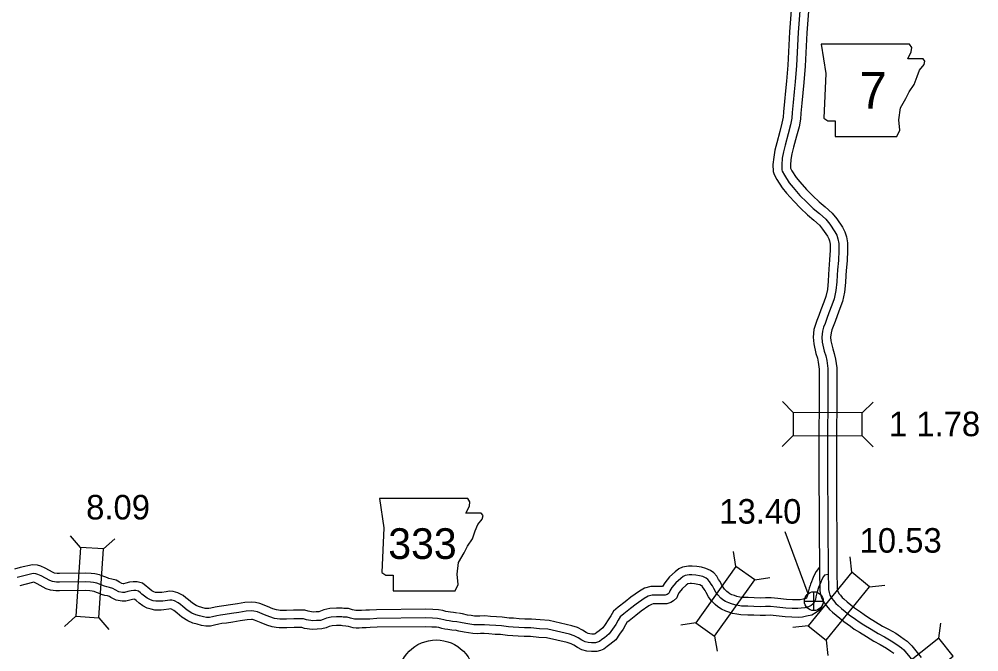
# Model space of a CAD drawing. Extents: x 31699 to 244310, y -8841 to 11474.
# Drawn here: x 95628 to 96730, y 5649 to 6375 of the extents above; entities that cross this region are included whole.
import ezdxf

# ---------------------------------------------------------------- set-up
doc = ezdxf.new("R2010")
doc.units = 0
for name, color, linetype in [('B_Logo', 7, 'Continuous'), ('G-ANNO-TEXT', 7, 'Continuous'), ('Level 21', 7, 'Continuous'), ('Level 55', 7, 'Continuous'), ('R_Border Notes', 7, 'Continuous'), ('R_XS_EARTHWORK_STAGE1', 7, 'Continuous'), ('R_XS_EARTHWORK_STAGE2', 7, 'Continuous'), ('S_WALL', 7, 'Continuous'), ('S_WALL_ANNOT', 7, 'Continuous')]:
    doc.layers.add(name, color=color, linetype=linetype)

msp = doc.modelspace()

# ---------------------------------------------------------------- linework, layer by layer
at = {"layer": 'B_Logo'}
for points in [[(96526.2, 6410.1), (96522.4, 6359.8), (96520.2, 6321.7), (96519, 6303.1), (96517.8, 6291.7), (96516.4, 6279.5), (96515.4, 6267.8), (96514.9, 6261.4), (96513.5, 6253.7), (96510.9, 6243.4), (96507.4, 6230.6), (96505.4, 6222.7), (96504.1, 6215.4), (96503.4, 6208), (96503.6, 6202.2), (96504, 6200.7), (96506.6, 6196), (96511.9, 6187.3), (96516.5, 6181.9), (96524.4, 6172.9), (96532.1, 6165.2), (96539.6, 6157.9), (96546.9, 6152), (96554, 6145.7), (96558.5, 6139.9), (96564.5, 6131.2), (96566.6, 6127.1), (96568, 6123.1), (96568.9, 6117.7), (96568.9, 6109.8), (96568.4, 6098.3), (96567.5, 6087.4), (96567.1, 6081.5), (96566.7, 6073.8), (96565.7, 6063.6), (96563.7, 6054.1), (96560.9, 6046.8), (96557.6, 6038.2), (96555.2, 6031.7), (96553.1, 6026), (96551.5, 6021.7), (96550.2, 6017.2), (96549.4, 6010.4), (96550, 6004.4), (96552.2, 5994.1), (96553.9, 5988.9), (96555.2, 5983.4), (96556.5, 5974.4), (96556.1, 5858.8), (96556.8, 5737.9), (96557, 5724.4), (96557.2, 5720.7), (96557.8, 5717.4), (96558.7, 5714.5), (96561.1, 5710.6), (96562.7, 5708.3), (96565.5, 5704.8), (96568.2, 5702.4), (96572.1, 5699.2), (96576.4, 5695.6), (96580.8, 5692), (96588, 5687), (96592.3, 5683.8), (96597.8, 5680.4), (96606, 5675.4), (96614.2, 5670.3), (96621.2, 5666.6), (96629, 5662), (96634.3, 5658.7), (96638.1, 5656), (96640.9, 5653.8), (96643.5, 5651.5), (96645.2, 5649.7), (96655.8, 5636.7)], [(96130.6, 5683.9), (96125.8, 5684.3), (96121.8, 5684.8), (96118.8, 5685.3), (96115.6, 5686), (96112.3, 5686.9), (96108.4, 5687.5), (96102.5, 5687.8), (96094.3, 5688.2), (96038.8, 5687.5), (96030.8, 5687), (96026.5, 5687), (96021.4, 5686.9), (96018.4, 5686.7), (96015.3, 5686.7), (96013.2, 5686.9), (96008.6, 5688), (96004.8, 5689), (96000.1, 5689.2), (95998.6, 5689.4), (95992.5, 5689.6), (95986.2, 5689.2), (95981.1, 5688), (95977.3, 5686.5), (95974, 5685.5), (95969.6, 5685.2), (95965.2, 5685), (95957.9, 5686.1), (95954.5, 5687.1), (95948.3, 5687.3), (95943.4, 5687.1), (95935.3, 5686.9), (95932.3, 5686.8), (95927.3, 5686.9), (95924.6, 5687.1), (95921.2, 5687.7), (95916.1, 5689.4), (95909.7, 5692), (95901.7, 5695.3), (95897.7, 5696.2), (95895.2, 5696.5), (95888.7, 5696), (95880.5, 5694.6), (95872.1, 5693.3), (95864.8, 5692.3), (95859.5, 5691.6), (95855.3, 5690.8), (95850.3, 5689.6), (95846.9, 5688.9), (95843.2, 5688.9), (95839.7, 5689.4), (95835.2, 5690.7), (95831.1, 5691.7), (95826.6, 5693.7), (95821.1, 5697.3), (95816.2, 5701.3), (95813.6, 5703.6), (95811, 5705.4), (95806.7, 5707.8), (95803.5, 5708.6), (95801.4, 5708.8), (95798.6, 5708.3), (95793.2, 5707.6), (95790.5, 5707.3), (95788, 5707.3), (95785.2, 5707.3), (95782.3, 5707.9), (95779.1, 5708.9), (95775.4, 5710.8), (95772, 5713.2), (95769.2, 5715.6), (95767.6, 5717.1), (95765.3, 5719), (95762.3, 5719.7), (95759.9, 5719.7), (95756.7, 5719.3), (95753.2, 5718.5), (95749.4, 5717.6), (95747, 5717.4), (95742.9, 5718.2), (95738.5, 5720.6), (95735.7, 5722.1), (95732.1, 5723.2), (95728.9, 5723.9), (95726.2, 5724.7), (95723.1, 5726), (95720.7, 5726.9), (95717.6, 5728.2), (95713.7, 5729), (95710.1, 5729.3), (95704.3, 5729.7), (95674.7, 5729.2), (95671.1, 5729.2), (95666.6, 5730), (95663.5, 5731), (95653.5, 5736.4), (95649.7, 5738.2), (95647.3, 5739), (95644.5, 5739.2), (95632.1, 5736.3), (95626.1, 5734.5)], [(96556.8, 5737.9), (96552.4, 5737.2), (96551.3, 5735.8), (96549.3, 5732.5), (96548.3, 5729.4), (96546.9, 5726), (96545.8, 5723.3), (96545.3, 5721.9), (96544.4, 5719.4), (96543.7, 5716.9), (96542.7, 5712.3), (96542.1, 5709.5), (96540.6, 5706.3), (96539.2, 5704.2), (96537.4, 5702.7), (96534.1, 5700.9), (96530, 5699.9), (96525.9, 5699.3), (96522, 5698.9), (96515.4, 5699), (96508.3, 5699.3), (96498, 5700.5), (96490.7, 5701.3), (96484.8, 5701.2), (96478.8, 5701.1), (96471.6, 5701.4), (96464.6, 5701.6), (96457.4, 5701.7), (96453.6, 5702.4), (96449.5, 5703.1), (96445.9, 5704.4), (96442.8, 5705.5), (96439.1, 5707), (96436, 5709.2), (96433.6, 5711), (96430.2, 5714.7), (96427.8, 5717.9), (96425.5, 5722), (96424.1, 5725), (96422.6, 5727), (96420.7, 5730.1), (96418.8, 5732.3), (96416.6, 5733.9), (96412.9, 5735.6), (96409.2, 5736.5), (96404.8, 5737.2), (96400.3, 5737.8), (96397.4, 5737.7), (96392.8, 5736.8), (96390.5, 5735.8), (96387.6, 5733.5), (96381.8, 5728.5), (96377.4, 5723), (96375.2, 5719.2), (96374.4, 5717.1), (96373.2, 5716), (96371.8, 5715.2), (96369.8, 5714.5), (96365.2, 5714.3), (96359.7, 5714.4), (96354.6, 5714.3), (96350, 5713.1), (96345.6, 5710.5), (96336.3, 5704.2), (96329.9, 5698.9), (96322.2, 5692.8), (96318.2, 5689.6), (96315.7, 5685.6), (96312.9, 5680.7), (96309.1, 5675.2), (96305.5, 5670), (96300.1, 5665.6), (96297.1, 5663.4), (96294.3, 5661.3), (96292.1, 5660.5), (96289.7, 5659.8), (96285.3, 5659.6), (96281.5, 5660), (96277.8, 5661), (96274.2, 5662.9), (96269.9, 5665.6), (96265.4, 5667.8), (96260, 5669.6), (96235, 5675.3), (96225.4, 5675.9), (96215.6, 5676.8), (96208.3, 5676.9), (96201.6, 5677.3), (96195.2, 5677.8), (96189.7, 5678), (96181.7, 5679.1), (96175.4, 5679.4), (96168.2, 5680), (96162.4, 5680.5), (96157.4, 5680.4), (96153.8, 5680.3), (96150, 5680.4), (96145.5, 5681.1), (96141, 5681.8), (96134.9, 5683), (96130.6, 5683.9)]]:
    msp.add_lwpolyline(points, dxfattribs=at)
at = {"layer": 'G-ANNO-TEXT'}
for points in [[(96548.8, 6346.4), (96553.9, 6312.6), (96551.6, 6261.3), (96556.2, 6258.5), (96564.6, 6258.5), (96564.6, 6240.4), (96635.7, 6240.4), (96639, 6247.8), (96637.9, 6259.6), (96639.6, 6273.1), (96645.8, 6283.9), (96649.8, 6291.7), (96655.4, 6300.2), (96658.8, 6309.2), (96661.6, 6316.6), (96666.7, 6322.8), (96667.8, 6326.7), (96665.6, 6329.5), (96648.1, 6329.5), (96652, 6337.4), (96652.6, 6342.5), (96650.2, 6346.4)], [(96041.9, 5825.3), (96047, 5791.5), (96044.7, 5740.2), (96049.2, 5737.4), (96057.7, 5737.4), (96057.7, 5719.3), (96128.7, 5719.3), (96132.1, 5726.7), (96131, 5738.5), (96132.7, 5752), (96138.9, 5762.8), (96142.8, 5770.6), (96148.5, 5779.1), (96151.8, 5788.1), (96154.7, 5795.5), (96159.7, 5801.7), (96160.9, 5805.6), (96158.6, 5808.4), (96141.1, 5808.4), (96145.1, 5816.3), (96145.6, 5821.4), (96143.3, 5825.3)]]:
    msp.add_lwpolyline(points, close=True, dxfattribs=at)
at = {"layer": 'Level 21'}
for p, q in [((96540.3, 5696.6), (96540.3, 5718.3)), ((96529.5, 5707.5), (96551.1, 5707.5))]:
    msp.add_line(p, q, dxfattribs=at)
msp.add_circle((96540.3, 5707.5), 10.8, dxfattribs=at)
at = {"layer": 'Level 55'}
for points in [[(96131.4, 5693.9), (96126.9, 5694.3), (96123.2, 5694.7), (96120.5, 5695.1), (96117.9, 5695.7), (96114.5, 5696.7), (96109.4, 5697.5), (96102.9, 5697.8), (96094.5, 5698.2), (96038.5, 5697.5), (96030.5, 5697), (96026.3, 5697), (96021.1, 5696.9), (96018.2, 5696.7), (96015.8, 5696.7), (96014.8, 5696.8), (96010.9, 5697.7), (96006.3, 5698.9), (96000.8, 5699.2), (95999.2, 5699.3), (95992.4, 5699.6), (95984.8, 5699.1), (95978, 5697.5), (95974.1, 5696), (95972.2, 5695.4), (95969, 5695.2), (95965.7, 5695), (95960.1, 5695.9), (95956.1, 5697), (95948.3, 5697.3), (95943, 5697.1), (95935, 5696.9), (95932.2, 5696.8), (95927.8, 5696.9), (95925.9, 5697.1), (95923.6, 5697.5), (95919.6, 5698.8), (95913.5, 5701.3), (95904.7, 5704.9), (95899.4, 5706.1), (95895.3, 5706.5), (95887.5, 5705.9), (95878.9, 5704.5), (95870.7, 5703.2), (95863.4, 5702.2), (95857.9, 5701.4), (95853.2, 5700.6), (95848.2, 5699.4), (95845.9, 5698.9), (95843.9, 5698.9), (95841.8, 5699.2), (95837.8, 5700.3), (95834.3, 5701.2), (95831.4, 5702.5), (95827.1, 5705.3), (95822.7, 5708.9), (95819.8, 5711.5), (95816.4, 5713.9), (95810.4, 5717.2), (95805, 5718.6), (95800.8, 5718.8), (95797.1, 5718.2), (95792.1, 5717.5), (95789.9, 5717.3), (95787.9, 5717.3), (95786.4, 5717.3), (95784.8, 5717.6), (95782.9, 5718.2), (95780.6, 5719.4), (95778.2, 5721.1), (95775.9, 5723), (95774.1, 5724.6), (95770, 5728), (95763.7, 5729.8), (95759.2, 5729.7), (95754.8, 5729.1), (95750.9, 5728.2), (95747.9, 5727.5), (95747.6, 5727.5), (95746.3, 5727.7), (95743.4, 5729.4), (95739.5, 5731.4), (95734.6, 5732.9), (95731.3, 5733.6), (95729.6, 5734.1), (95726.8, 5735.3), (95724.4, 5736.2), (95720.6, 5737.8), (95715.1, 5739), (95710.8, 5739.3), (95704.5, 5739.7), (95674.7, 5739.2), (95671.9, 5739.2), (95668.9, 5739.7), (95667.4, 5740.2), (95658, 5745.3), (95653.4, 5747.5), (95649.2, 5748.9), (95643.7, 5749.3), (95629.5, 5746), (95623.1, 5744)], [(96547, 5746.5), (96546.9, 5746.5), (96542.9, 5741.4), (96540.2, 5736.7), (96538.9, 5732.9), (96537.6, 5729.7), (96536.5, 5726.9), (96536, 5725.5), (96534.8, 5722.4), (96534, 5719.2), (96533, 5714.6), (96532.5, 5712.7), (96531.9, 5711.2), (96531.8, 5711), (96531.7, 5711), (96530.4, 5710.3), (96528.1, 5709.7), (96524.7, 5709.2), (96521.6, 5708.9), (96515.7, 5709), (96509.1, 5709.3), (96499.1, 5710.5), (96491.2, 5711.3), (96484.7, 5711.2), (96479, 5711.1), (96471.9, 5711.4), (96464.8, 5711.6), (96458.4, 5711.7), (96455.4, 5712.2), (96452.1, 5712.8), (96449.2, 5713.9), (96446.3, 5714.9), (96444, 5715.8), (96441.9, 5717.3), (96440.3, 5718.5), (96437.9, 5721.1), (96436.2, 5723.4), (96434.4, 5726.6), (96432.7, 5730.1), (96431, 5732.5), (96428.8, 5736.1), (96425.5, 5739.8), (96421.6, 5742.6), (96416.2, 5745.1), (96411.2, 5746.3), (96406.2, 5747.1), (96400.8, 5747.8), (96396.3, 5747.7), (96389.7, 5746.4), (96385.3, 5744.4), (96381.2, 5741.2), (96374.6, 5735.4), (96369.1, 5728.7), (96366.6, 5724.4), (96365, 5724.3), (96359.7, 5724.4), (96353.2, 5724.2), (96346.1, 5722.4), (96340.3, 5719), (96330.3, 5712.2), (96323.7, 5706.7), (96315.9, 5700.7), (96310.5, 5696.2), (96307.2, 5690.8), (96304.4, 5686.1), (96300.8, 5680.8), (96298.1, 5676.9), (96294, 5673.6), (96291.2, 5671.5), (96289.4, 5670.2), (96288.9, 5670), (96288.1, 5669.7), (96285.7, 5669.6), (96283.4, 5669.9), (96281.4, 5670.4), (96279.2, 5671.6), (96274.8, 5674.4), (96269.2, 5677.1), (96262.7, 5679.2), (96236.5, 5685.3), (96226.2, 5685.9), (96216.1, 5686.8), (96208.7, 5686.9), (96202.3, 5687.3), (96195.8, 5687.8), (96190.6, 5687.9), (96182.6, 5689), (96176, 5689.4), (96169.1, 5689.9), (96162.7, 5690.5), (96157.1, 5690.4), (96153.9, 5690.3), (96150.9, 5690.4), (96146.9, 5691), (96142.7, 5691.6), (96137, 5692.8), (96132.7, 5693.7)], [(96129.8, 5674), (96124.8, 5674.4), (96120.4, 5674.9), (96117, 5675.5), (96113.2, 5676.2), (96110.1, 5677.1), (96107.3, 5677.6), (96102.1, 5677.8), (96094.1, 5678.2), (96039.2, 5677.5), (96031.2, 5677.1), (96026.7, 5677), (96021.8, 5676.9), (96018.7, 5676.7), (96014.9, 5676.7), (96011.7, 5677), (96006.2, 5678.3), (96003.2, 5679), (95999.4, 5679.3), (95998, 5679.4), (95992.6, 5679.6), (95987.7, 5679.3), (95984.1, 5678.4), (95980.5, 5677), (95975.8, 5675.7), (95970.2, 5675.2), (95964.7, 5674.9), (95955.8, 5676.3), (95952.9, 5677.1), (95948.3, 5677.3), (95943.8, 5677.1), (95935.5, 5676.9), (95932.3, 5676.8), (95926.7, 5676.9), (95923.3, 5677.2), (95918.8, 5678), (95912.7, 5680), (95905.9, 5682.8), (95898.6, 5685.7), (95896.1, 5686.3), (95895, 5686.4), (95889.9, 5686), (95882.1, 5684.8), (95873.6, 5683.4), (95866.2, 5682.4), (95861, 5681.7), (95857.4, 5681), (95852.5, 5679.8), (95847.9, 5678.9), (95842.5, 5678.9), (95837.6, 5679.6), (95832.6, 5681), (95827.8, 5682.2), (95821.8, 5684.8), (95815.2, 5689.2), (95809.7, 5693.7), (95807.5, 5695.7), (95805.7, 5696.9), (95803, 5698.5), (95802, 5698.7), (95801.9, 5698.7), (95800.1, 5698.4), (95794.4, 5697.7), (95791.2, 5697.3), (95788, 5697.3), (95784.1, 5697.3), (95779.8, 5698.2), (95775.3, 5699.6), (95770.3, 5702.2), (95765.9, 5705.3), (95762.6, 5708.1), (95761, 5709.5), (95760.7, 5709.7), (95760.7, 5709.7), (95758.5, 5709.4), (95755.4, 5708.7), (95750.8, 5707.6), (95746.5, 5707.4), (95739.5, 5708.6), (95733.7, 5711.8), (95731.9, 5712.8), (95729.7, 5713.5), (95726.5, 5714.1), (95722.8, 5715.2), (95719.3, 5716.7), (95717, 5717.6), (95714.6, 5718.6), (95712.2, 5719.1), (95709.4, 5719.3), (95704, 5719.7), (95674.8, 5719.2), (95670.4, 5719.2), (95664.3, 5720.2), (95659.5, 5721.7), (95648.9, 5727.5), (95646, 5728.9), (95645.3, 5729.1), (95645.3, 5729.1), (95634.8, 5726.7), (95629.1, 5724.9)], [(96551.5, 5706.2), (96549.4, 5701.3), (96546.6, 5697.3), (96543, 5694.4), (96537.8, 5691.5), (96532, 5690.1), (96527.1, 5689.3), (96522.4, 5688.9), (96515.1, 5689), (96507.5, 5689.4), (96496.9, 5690.6), (96490.2, 5691.3), (96485, 5691.2), (96478.7, 5691.1), (96471.3, 5691.4), (96464.4, 5691.6), (96456.4, 5691.8), (96451.9, 5692.5), (96446.9, 5693.4), (96442.6, 5695), (96439.2, 5696.1), (96434.2, 5698.2), (96430.2, 5701.1), (96426.9, 5703.5), (96422.5, 5708.3), (96419.4, 5712.4), (96416.6, 5717.4), (96415.4, 5719.9), (96414.3, 5721.4), (96412.6, 5724.1), (96412, 5724.9), (96411.5, 5725.2), (96409.6, 5726.1), (96407.1, 5726.7), (96403.3, 5727.3), (96399.8, 5727.8), (96398.4, 5727.7), (96395.9, 5727.3), (96395.7, 5727.2), (96393.9, 5725.8), (96389, 5721.5), (96385.7, 5717.4), (96384.3, 5714.9), (96382.9, 5711.3), (96379.1, 5707.9), (96376.1, 5706.1), (96371.7, 5704.6), (96365.3, 5704.3), (96359.7, 5704.4), (96355.9, 5704.3), (96353.9, 5703.7), (96351, 5702), (96342.3, 5696.2), (96336.2, 5691.1), (96328.4, 5685), (96325.8, 5682.9), (96324.3, 5680.5), (96321.3, 5675.4), (96317.3, 5669.5), (96312.9, 5663.1), (96306.2, 5657.7), (96303.1, 5655.4), (96299.2, 5652.5), (96295.3, 5651), (96291.4, 5649.9), (96285, 5649.6), (96279.6, 5650.2), (96274.2, 5651.6), (96269.2, 5654.2), (96265, 5656.9), (96261.7, 5658.5), (96257.3, 5660), (96233.6, 5665.4), (96224.7, 5665.9), (96215.1, 5666.8), (96207.9, 5666.9), (96200.9, 5667.3), (96194.7, 5667.8), (96188.8, 5668), (96180.8, 5669.1), (96174.7, 5669.4), (96167.4, 5670), (96162, 5670.5), (96157.7, 5670.4), (96153.8, 5670.2), (96149, 5670.5), (96144.1, 5671.2), (96139.2, 5671.9), (96132.8, 5673.2), (96128.5, 5674.2)]]:
    msp.add_lwpolyline(points, dxfattribs=at)
at = {"layer": 'R_Border Notes'}
msp.add_circle((96107, 5619), 44, dxfattribs=at)
at = {"layer": 'R_XS_EARTHWORK_STAGE1'}
for p, q in [((96516.7, 5923.8), (96504.3, 5936.3)), ((96595.9, 5923.5), (96608.4, 5935.9)), ((96516.6, 5897.4), (96504.1, 5885)), ((96595.8, 5897.1), (96608.2, 5884.6)), ((95698.7, 5769.1), (95687.1, 5782.4)), ((95725, 5767.4), (95738.2, 5779)), ((95698.7, 5769.1), (95693.4, 5690.1)), ((95725, 5767.4), (95698.7, 5769.1)), ((95719.8, 5688.3), (95725, 5767.4)), ((96450.9, 5747.3), (96448, 5764.6)), ((96583.7, 5740.7), (96581.9, 5758.2)), ((96472.4, 5731.9), (96489.8, 5734.8)), ((96604.2, 5724.1), (96621.7, 5725.9)), ((95693.4, 5690.1), (95680.2, 5678.5)), ((95693.4, 5690.1), (95719.8, 5688.3)), ((95719.8, 5688.3), (95731.4, 5675.1)), ((96404.9, 5682.8), (96387.5, 5679.9)), ((96683.9, 5665), (96685.9, 5682.4)), ((96533.8, 5679.2), (96516.3, 5677.4)), ((96426.3, 5667.5), (96429.2, 5650.1)), ((96554.3, 5662.6), (96556.2, 5645.1))]:
    msp.add_line(p, q, dxfattribs=at)
for points in [[(96516.6, 5897.4), (96595.8, 5897.1), (96595.9, 5923.5), (96516.7, 5923.8)], [(96450.9, 5747.3), (96404.9, 5682.8), (96426.3, 5667.5), (96472.4, 5731.9)], [(96554.3, 5662.6), (96604.2, 5724.1), (96583.7, 5740.7), (96533.8, 5679.2)], [(96683.9, 5665), (96621.9, 5615.7), (96638.3, 5595), (96700.3, 5644.3)]]:
    msp.add_lwpolyline(points, close=True, dxfattribs=at)
at = {"layer": 'R_XS_EARTHWORK_STAGE2'}
for points in [[(96516.2, 6410.9), (96512.4, 6360.5), (96510.3, 6322.4), (96509, 6304), (96507.8, 6292.8), (96506.5, 6280.5), (96505.4, 6268.6), (96505, 6262.7), (96503.7, 6255.8), (96501.2, 6246), (96497.7, 6233.1), (96495.7, 6224.8), (96494.2, 6216.8), (96493.3, 6208.3), (96493.6, 6200.4), (96494.8, 6196.7), (96497.9, 6191), (96503.8, 6181.5), (96508.9, 6175.4), (96517.2, 6166.1), (96525.1, 6158.1), (96533, 6150.4), (96540.4, 6144.4), (96546.6, 6138.8), (96550.4, 6134), (96555.9, 6126.1), (96557.3, 6123.2), (96558.2, 6120.6), (96558.9, 6116.9), (96558.9, 6110), (96558.4, 6098.9), (96557.6, 6088.1), (96557.1, 6082.1), (96556.7, 6074.5), (96555.8, 6065.1), (96554.1, 6056.9), (96551.6, 6050.4), (96548.3, 6041.7), (96545.9, 6035.2), (96543.7, 6029.5), (96542, 6024.8), (96540.4, 6019.2), (96539.4, 6010.4), (96540.2, 6002.8), (96542.5, 5991.5), (96544.3, 5986.2), (96545.4, 5981.5), (96546.5, 5973.7), (96546.1, 5858.8), (96546.8, 5737.8), (96547, 5724), (96547.3, 5719.5), (96548.1, 5715.1), (96549.5, 5710.4), (96552.7, 5705.2), (96554.7, 5702.3), (96558.2, 5697.9), (96561.7, 5694.8), (96565.8, 5691.5), (96570.1, 5687.9), (96574.8, 5684), (96582.2, 5678.9), (96586.7, 5675.5), (96592.5, 5671.9), (96600.7, 5666.9), (96609.2, 5661.6), (96616.3, 5657.9), (96623.8, 5653.4), (96628.8, 5650.3), (96632.2, 5648)], [(96536.2, 6409.4), (96532.4, 6359.2), (96530.2, 6321.1), (96528.9, 6302.3), (96527.7, 6290.6), (96526.4, 6278.5), (96525.4, 6267), (96524.9, 6260.1), (96523.3, 6251.5), (96520.5, 6240.9), (96517.1, 6228.1), (96515.2, 6220.5), (96514, 6214), (96513.4, 6207.7), (96513.5, 6204.2), (96515.2, 6201), (96520.1, 6193.2), (96524.1, 6188.4), (96531.7, 6179.8), (96539.2, 6172.3), (96546.3, 6165.4), (96553.4, 6159.6), (96561.3, 6152.5), (96566.5, 6145.8), (96573.1, 6136.4), (96575.8, 6131.1), (96577.7, 6125.5), (96578.9, 6118.6), (96578.9, 6109.6), (96578.4, 6097.7), (96577.5, 6086.6), (96577.1, 6080.9), (96576.7, 6073), (96575.6, 6062), (96573.3, 6051.3), (96570.3, 6043.2), (96567, 6034.7), (96564.6, 6028.3), (96562.5, 6022.6), (96561, 6018.5), (96560, 6015.2), (96559.5, 6010.3), (96559.9, 6005.9), (96561.9, 5996.7), (96563.5, 5991.7), (96565.1, 5985.2), (96566.5, 5975), (96566.1, 5858.8), (96566.8, 5738), (96567, 5724.9), (96567.2, 5722), (96567.6, 5719.7), (96567.9, 5718.6), (96569.5, 5716), (96570.7, 5714.3), (96572.7, 5711.7), (96574.6, 5710), (96578.4, 5706.9), (96582.8, 5703.3), (96586.9, 5700), (96593.8, 5695.1), (96597.9, 5692.1), (96603.1, 5688.9), (96611.2, 5683.9), (96619.1, 5679), (96626.1, 5675.3), (96634.2, 5670.6), (96639.8, 5667), (96644.1, 5664), (96647.3, 5661.5), (96650.5, 5658.7), (96652.8, 5656.3), (96663.6, 5642.9)]]:
    msp.add_lwpolyline(points, dxfattribs=at)
at = {"layer": 'S_WALL_ANNOT'}
msp.add_line((96507.1, 5787.4), (96533.3, 5716.1), dxfattribs=at)

# ---------------------------------------------------------------- texts
at = {"layer": 'G-ANNO-TEXT'}
for s, height, p in [('7', 42.2, (96592.6, 6272.3)), ('333', 35.2, (96051.9, 5755.9))]:
    msp.add_text(s, height=height, dxfattribs=at).set_placement(p)
at = {"layer": 'S_WALL'}
for s, p in [('1 1.78', (96626.5, 5896.7)), ('8.09', (95705.2, 5801.2)), ('10.53', (96592.8, 5763.1))]:
    msp.add_text(s, height=28.16, dxfattribs=at).set_placement(p)
at = {"layer": 'S_WALL_ANNOT'}
msp.add_text('13.40', height=28.16, dxfattribs=at).set_placement((96431.8, 5796.4))

doc.saveas('drawing.dxf')
